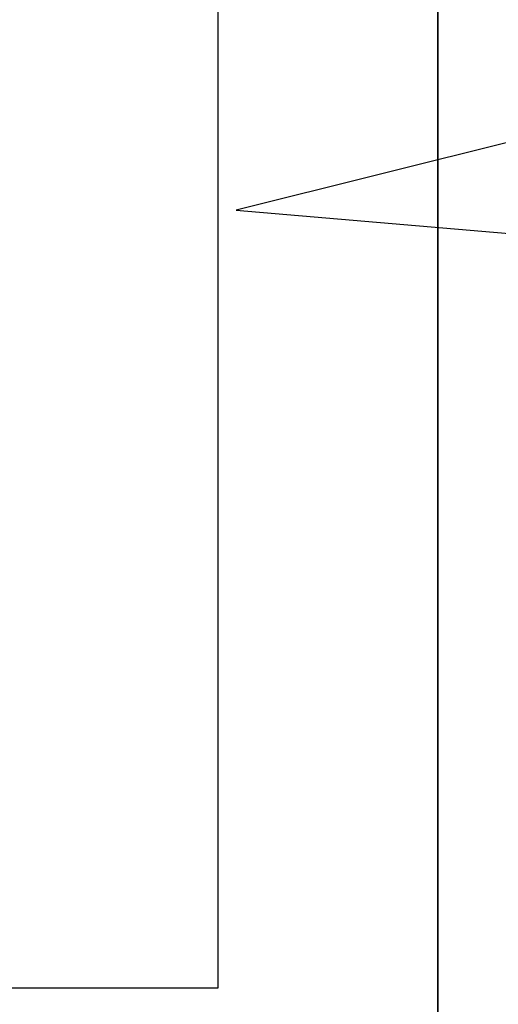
# Model space of a CAD drawing. Header units: inches. Extents: x 0 to 474, y -297 to 0.
# Tile 273 of 303: x 262.74 to 265.77, y -142.01 to -135.78. Entities that reach past the tile are written whole.
import ezdxf

# ---------------------------------------------------------------- set-up
doc = ezdxf.new("R2010")
doc.units = ezdxf.units.IN
doc.header["$MEASUREMENT"] = 0

msp = doc.modelspace()

# ---------------------------------------------------------------- linework, layer by layer
at = {"color": 1, "true_color": 0xff0000}
for p, q in [((264, -141.9), (264, -130.9)), ((267.3617, -136.1715), (264.1152, -136.9793)), ((264.1152, -136.9793), (267.4482, -137.2681)), ((259.3, -141.9), (264, -141.9))]:
    msp.add_line(p, q, dxfattribs=at)
at = {"color": 7, "true_color": 0xffffff}
for p, q in [((264, -141.9), (264, -130.9)), ((265.3898, -131.7798), (265.3898, -145.4798)), ((265.3898, -145.4798), (265.3898, -131.7798)), ((259.3, -141.9), (264, -141.9))]:
    msp.add_line(p, q, dxfattribs=at)
at = {"color": 18, "true_color": 0x000000}
for p, q in [((265.3898, -131.7798), (265.3898, -145.4798)), ((265.3898, -145.4798), (265.3898, -131.7798))]:
    msp.add_line(p, q, dxfattribs=at)

doc.saveas('drawing.dxf')
